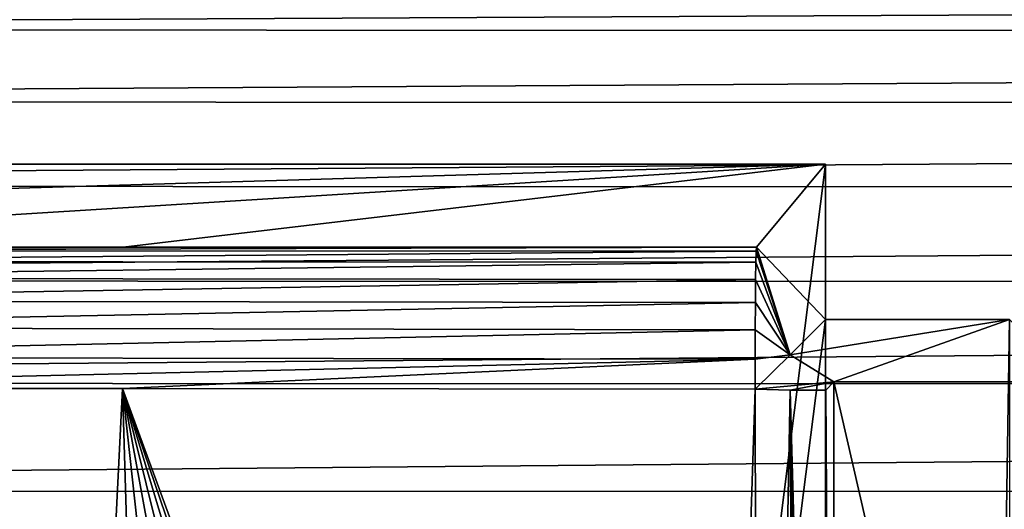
# Model space of a CAD drawing. Header units: metres. Extents: x -205 to 205, y -104 to 104.
# Tile 396 of 656: x -157.01 to -150.04, y 38.21 to 41.67. Entities that reach past the tile are written whole.
import ezdxf

# ---------------------------------------------------------------- set-up
doc = ezdxf.new("R2010")
doc.units = ezdxf.units.M
doc.layers.add('solid_01_2-CONSUMER_EHM_BOX_SW0001', color=7, linetype='CONTINUOUS')

msp = doc.modelspace()

# ---------------------------------------------------------------- linework, layer by layer
at = {"layer": 'solid_01_2-CONSUMER_EHM_BOX_SW0001'}
for points in [[(-200.010849, -74.958488), (-200.010773, 75.041512), (-0.010778, 75.04142)], [(-0.010849, -74.95858), (-200.010849, -74.958488), (-0.010778, 75.04142)], [(-91.230835, 41.995834, 108.5), (-170.771225, 42.007221, 108.5), (-171.43985, 41.597599, 108.5)], [(-91.230835, 41.995834, 108.5), (-171.43985, 41.597599, 108.5), (-90.562332, 41.586021, 108.5)], [(-90.562332, 41.586021, 108.5), (-171.43985, 41.597599, 108.5), (-172.036713, 41.088032, 108.5)], [(-90.562332, 41.586021, 108.5), (-172.036713, 41.088032, 108.5), (-89.96563, 41.076283, 108.5)], [(-89.96563, 41.076283, 108.5), (-172.036713, 41.088032, 108.5), (-172.546448, 40.491325, 108.5)], [(-89.96563, 41.076283, 108.5), (-172.546448, 40.491325, 108.5), (-89.456062, 40.479427, 108.5)], [(-161.558655, 40.648964, 63.099998), (-151.302917, 40.647495, 63.099998), (-161.570435, -40.546978, 63.099998)], [(-151.302917, 40.647495, 63.099998), (-151.303085, 39.547829, 63.099998), (-161.570435, -40.546978, 63.099998)], [(-161.146027, 40.355145, 35.04921), (-151.302917, 40.647495, 63.099998), (-161.558655, 40.648964, 63.099998)], [(-161.146027, 40.355145, 35.04921), (-160.762802, 40.061241, 6.989528), (-151.302917, 40.647495, 63.099998)], [(-151.302917, 40.647495, 63.099998), (-160.762802, 40.061241, 6.989528), (-156.277725, 40.060596, 6.989528)], [(-151.302917, 40.647495, 63.099998), (-156.277725, 40.060596, 6.989528), (-151.792679, 40.059956, 6.989528)], [(-151.302917, 40.647495, 63.099998), (-151.792679, 40.059956, 6.989528), (-151.303085, 39.547829, 63.099998)], [(-89.456062, 40.479427, 108.5), (-172.546448, 40.491325, 108.5), (-172.956253, 39.822823, 108.5)], [(-89.456062, 40.479427, 108.5), (-172.956253, 39.822823, 108.5), (-89.04644, 39.81081, 108.5)], [(-160.762421, 40.034298, 6.769215), (-156.277725, 40.060596, 6.989528), (-160.762802, 40.061241, 6.989528)], [(-160.762421, 40.034298, 6.769215), (-151.792679, 40.059956, 6.989528), (-156.277725, 40.060596, 6.989528)], [(-160.762421, 40.034298, 6.769215), (-151.794632, 40.032089, 6.765339), (-151.792679, 40.059956, 6.989528)], [(-160.762421, 40.034298, 6.769215), (-160.762421, 39.959312, 6.560043), (-151.794632, 40.032089, 6.765339)], [(-160.762421, 39.959312, 6.560043), (-151.796494, 39.954964, 6.553835), (-151.794632, 40.032089, 6.765339)], [(-151.796494, 39.954964, 6.553835), (-151.553406, 39.297573, 34.41946), (-151.794632, 40.032089, 6.765339)], [(-151.794632, 40.032089, 6.765339), (-151.553406, 39.297573, 34.41946), (-151.792679, 40.059956, 6.989528)], [(-151.792679, 40.059956, 6.989528), (-151.553406, 39.297573, 34.41946), (-151.303085, 39.547829, 63.099998)], [(-160.762421, 39.959312, 6.560043), (-160.762451, 39.839729, 6.372275), (-151.796494, 39.954964, 6.553835)], [(-160.762451, 39.839729, 6.372275), (-151.798172, 39.831932, 6.36428), (-151.796494, 39.954964, 6.553835)], [(-151.798172, 39.831932, 6.36428), (-151.553406, 39.297573, 34.41946), (-151.796494, 39.954964, 6.553835)], [(-89.04644, 39.81081, 108.5), (-172.956253, 39.822823, 108.5), (-173.256836, 39.097404, 108.5)], [(-160.762451, 39.839729, 6.372275), (-160.762466, 39.681545, 6.215597), (-151.798172, 39.831932, 6.36428)], [(-160.762466, 39.681545, 6.215597), (-151.799561, 39.669716, 6.20737), (-151.798172, 39.831932, 6.36428)], [(-151.799561, 39.669716, 6.20737), (-151.553406, 39.297573, 34.41946), (-151.798172, 39.831932, 6.36428)], [(-89.04644, 39.81081, 108.5), (-173.256836, 39.097404, 108.5), (-88.746063, 39.085308, 108.5)], [(-160.762466, 39.681545, 6.215597), (-160.762497, 39.492722, 6.097852), (-151.799561, 39.669716, 6.20737)], [(-160.762497, 39.492722, 6.097852), (-151.800598, 39.476273, 6.090754), (-151.799561, 39.669716, 6.20737)], [(-151.800598, 39.476273, 6.090754), (-151.553406, 39.297573, 34.41946), (-151.799561, 39.669716, 6.20737)], [(-161.570435, -40.546978, 63.099998), (-151.303085, 39.547829, 63.099998), (-151.314392, -39.44878, 63.099998)], [(-151.303085, 39.547829, 63.099998), (-151.553406, 39.297573, 34.41946), (-149.999695, 39.547642, 63.099998)], [(-151.553406, 39.297573, 34.41946), (-151.243851, 39.107113, 12.6), (-149.999695, 39.547642, 63.099998)], [(-151.303085, 39.547829, 63.099998), (-149.999695, 39.547642, 63.099998), (-151.314392, -39.44878, 63.099998)], [(-149.999695, 39.547642, 63.099998), (-150.011002, -39.448967, 63.099998), (-151.314392, -39.44878, 63.099998)], [(-149.999695, 39.547642, 63.099998), (-151.243851, 39.107113, 12.6), (-149.559052, 39.106869, 12.6)], [(-160.762497, 39.492722, 6.097852), (-160.762527, 39.282471, 6.024766), (-151.800598, 39.476273, 6.090754)], [(-160.762527, 39.282471, 6.024766), (-151.801239, 39.266617, 6.021575), (-151.800598, 39.476273, 6.090754)], [(-151.801239, 39.266617, 6.021575), (-151.553406, 39.297573, 34.41946), (-151.800598, 39.476273, 6.090754)], [(-160.762527, 39.282471, 6.024766), (-160.762558, 39.061295, 6), (-151.801239, 39.266617, 6.021575)], [(-151.801239, 39.266617, 6.021575), (-160.762558, 39.061295, 6), (-156.281998, 39.060978, 6)], [(-151.801239, 39.266617, 6.021575), (-156.281998, 39.060978, 6), (-151.801453, 39.054802, 6)], [(-151.553406, 39.297573, 34.41946), (-151.801453, 39.054802, 6), (-151.243851, 39.107113, 12.6)], [(-151.801239, 39.266617, 6.021575), (-151.801453, 39.054802, 6), (-151.553406, 39.297573, 34.41946)], [(-88.746063, 39.085308, 108.5), (-173.256836, 39.097404, 108.5), (-173.439972, 38.335014, 108.5)], [(-88.746063, 39.085308, 108.5), (-173.439972, 38.335014, 108.5), (-88.563141, 38.322861, 108.5)], [(-156.744141, 29.733295, 6), (-156.281998, 39.060978, 6), (-160.762558, 39.061295, 6)], [(-157.467621, 29.559772, 6), (-156.744141, 29.733295, 6), (-160.762558, 39.061295, 6)], [(-156.744141, 29.733295, 6), (-156.002777, 29.791508, 6), (-156.281998, 39.060978, 6)], [(-152.167221, 27.836452, 6), (-151.801453, 39.054802, 6), (-156.281998, 39.060978, 6)], [(-152.65033, 28.402287, 6), (-152.167221, 27.836452, 6), (-156.281998, 39.060978, 6)], [(-153.216003, 28.885574, 6), (-152.65033, 28.402287, 6), (-156.281998, 39.060978, 6)], [(-153.850327, 29.274416, 6), (-153.216003, 28.885574, 6), (-156.281998, 39.060978, 6)], [(-154.537659, 29.559238, 6), (-153.850327, 29.274416, 6), (-156.281998, 39.060978, 6)], [(-155.261093, 29.733028, 6), (-154.537659, 29.559238, 6), (-156.281998, 39.060978, 6)], [(-156.002777, 29.791508, 6), (-155.261093, 29.733028, 6), (-156.281998, 39.060978, 6)], [(-152.167221, 27.836452, 6), (-151.778564, 27.202005, 6), (-151.801453, 39.054802, 6)], [(-151.243851, 39.107113, 12.6), (-151.801453, 39.054802, 6), (-151.55455, 39.049561, 6)], [(-151.778564, 27.202005, 6), (-151.55455, 39.049561, 6), (-151.801453, 39.054802, 6)], [(-151.243851, 39.107113, 12.6), (-151.55455, 39.049561, 6), (-151.301453, 39.049522, 6)], [(-151.243851, 39.107113, 12.6), (-151.301453, 39.049522, 6), (-151.245132, 30.107111, 12.6)], [(-151.243851, 39.107113, 12.6), (-151.245132, 30.107111, 12.6), (-149.560089, 31.791676, 12.6)], [(-149.559052, 39.106869, 12.6), (-151.243851, 39.107113, 12.6), (-149.560089, 31.791676, 12.6)], [(-151.778564, 27.202005, 6), (-151.493958, 26.51457, 6), (-151.55455, 39.049561, 6)], [(-151.30275, 30.049522, 6), (-151.301453, 39.049522, 6), (-151.55455, 39.049561, 6)], [(-151.320389, 25.791073, 6), (-151.30275, 30.049522, 6), (-151.55455, 39.049561, 6)], [(-151.493958, 26.51457, 6), (-151.320389, 25.791073, 6), (-151.55455, 39.049561, 6)], [(-151.245132, 30.107111, 12.6), (-151.301453, 39.049522, 6), (-151.30275, 30.049522, 6)], [(-88.563141, 38.322861, 108.5), (-173.439972, 38.335014, 108.5), (-173.501678, 37.5527, 108.5)], [(-88.563141, 38.322861, 108.5), (-173.501678, 37.5527, 108.5), (-88.501671, 37.540531, 108.5)]]:
    msp.add_3dface(points, dxfattribs=at)

doc.saveas('drawing.dxf')
